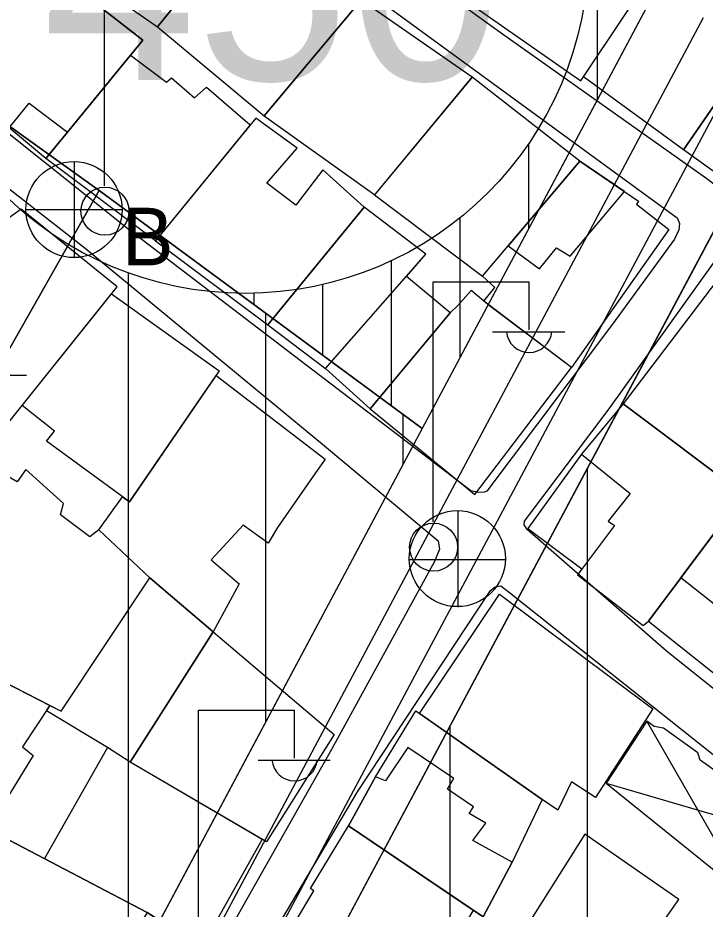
# Model space of a CAD drawing. Extents: x 417997 to 421451, y 4451742 to 4455216.
# Drawn here: x 420443.8 to 420493.9, y 4453138.4 to 4453203.4 of the extents above; entities that cross this region are included whole.
import ezdxf

# ---------------------------------------------------------------- set-up
doc = ezdxf.new("R2010")
doc.units = 0
for name, color, linetype in [('ADA', 7, 'Continuous'), ('ADAKENARI', 7, 'Continuous'), ('B_Mesken', 7, 'Continuous'), ('B_Sundurma', 7, 'Continuous'), ('B_Teras', 7, 'Continuous'), ('KALDIRIM', 7, 'Continuous'), ('PL_AYA_PARK_DINLENME', 7, 'Continuous'), ('PL_KON_MEV_350', 7, 'Continuous'), ('PL_KON_MEV_450', 7, 'Continuous'), ('S_Elektrik_Diregi', 7, 'Continuous'), ('S_Rogar_Kapagi', 7, 'Continuous'), ('S_Rogar_Kapagi_Buski', 7, 'Continuous'), ('SM_DAIRE', 7, 'Continuous'), ('SM_TAKS', 7, 'Continuous'), ('TR_ORTAYOGUNKONUT', 7, 'Continuous'), ('TR_YUKSEKYOGUNKONUT', 7, 'Continuous'), ('Yol_Sose', 7, 'Continuous')]:
    doc.layers.add(name, color=color, linetype=linetype)

msp = doc.modelspace()

# ---------------------------------------------------------------- linework, layer by layer
at = {"layer": 'ADA'}
for p, q in [((420426.016, 4453207.777), (420449.713, 4453190.777)), ((420426.016, 4453207.777), (420449.713, 4453190.777)), ((420449.713, 4453190.777), (420434.399, 4453163.753)), ((420449.713, 4453190.777), (420434.399, 4453163.753)), ((420449.713, 4453190.777), (420473.239, 4453173.418)), ((420449.713, 4453190.777), (420473.239, 4453173.418))]:
    msp.add_line(p, q, dxfattribs=at)
at = {"layer": 'ADAKENARI'}
for p, q in [((420492.099, 4453208.812), (420473.239, 4453173.418)), ((420492.099, 4453208.812), (420473.239, 4453173.418)), ((420419.189, 4453046.472), (420502.784, 4453203.345)), ((420419.189, 4453046.472), (420502.784, 4453203.345)), ((420473.239, 4453173.418), (420408.599, 4453052.115)), ((420473.239, 4453173.418), (420408.599, 4453052.115))]:
    msp.add_line(p, q, dxfattribs=at)
at = {"layer": 'B_Mesken'}
for points in [[(420460.597, 4453210.896), (420452.547, 4453216.482), (420445.838, 4453208.366), (420453.963, 4453202.7)], [(420477.179, 4453204.088), (420484.803, 4453198.763), (420491.268, 4453208.462), (420483.982, 4453213.568), (420479.657, 4453207.575)], [(420468.802, 4453204.656), (420465.293, 4453206.925), (420465.58, 4453207.404), (420460.597, 4453210.896), (420453.963, 4453202.7), (420461.745, 4453196.208)], [(420491.268, 4453208.462), (420498.877, 4453203.292), (420492.282, 4453193.735), (420484.989, 4453199.043)], [(420447.415, 4453195.022), (420445.831, 4453193.11), (420443.156, 4453195.339), (420438.017, 4453199.182), (420445.147, 4453207.782), (420452.894, 4453201.714)], [(420476.898, 4453199.019), (420468.802, 4453204.656), (420461.745, 4453196.208), (420469.793, 4453190.46)], [(420499.336, 4453203.957), (420506.211, 4453198.774), (420499.425, 4453188.594), (420492.282, 4453193.735)], [(420452.006, 4453200.629), (420454.629, 4453198.655), (420454.975, 4453198.988), (420456.648, 4453197.51), (420457.534, 4453198.295), (420460.722, 4453195.55), (420453.816, 4453187.103), (420445.831, 4453193.11), (420447.415, 4453195.022)], [(420469.782, 4453190.446), (420477.642, 4453184.531), (420484.722, 4453192.904), (420476.898, 4453199.019)], [(420469.011, 4453189.548), (420466.017, 4453192.28), (420464.032, 4453189.697), (420461.929, 4453191.297), (420464.134, 4453193.862), (420461.125, 4453196.043), (420453.816, 4453187.103), (420462.002, 4453180.977)], [(420491.21, 4453187.933), (420484.135, 4453177.868), (420477.75, 4453182.698), (420478.533, 4453183.691), (420477.642, 4453184.531), (420484.722, 4453192.904), (420489.009, 4453189.998), (420488.861, 4453189.772)], [(420436.032, 4453179.847), (420440.553, 4453176.188), (420439.602, 4453175.05), (420442.134, 4453172.652), (420451.019, 4453183.745), (420444.044, 4453189.396), (420443.182, 4453188.793)], [(420466.209, 4453177.785), (420469.456, 4453174.853), (420475.277, 4453181.853), (420472.101, 4453184.505), (420473.523, 4453186.126), (420469.011, 4453189.548), (420462.002, 4453180.977)], [(420487.896, 4453175.221), (420496.659, 4453168.631), (420504.048, 4453178.364), (420495.16, 4453184.752)], [(420469.456, 4453174.853), (420477.077, 4453168.594), (420484.135, 4453177.868), (420478.154, 4453182.355), (420476.821, 4453183.486), (420475.845, 4453182.374), (420475.277, 4453181.853)], [(420450.611, 4453183.235), (420458.468, 4453177.609), (420451.926, 4453168.073), (420445.877, 4453172.483), (420446.452, 4453173.229), (420444.098, 4453175.104)], [(420466.184, 4453171.174), (420465.309, 4453169.946), (420462.702, 4453166.196), (420462.031, 4453165.05), (420460.196, 4453166.36), (420457.863, 4453163.848), (420459.92, 4453162.088), (420458.015, 4453158.589), (420453.407, 4453162.537), (420449.685, 4453166.028), (420451.419, 4453168.442), (420451.926, 4453168.073), (420458.249, 4453177.291)], [(420480.941, 4453166.126), (420484.891, 4453163.176), (420484.562, 4453162.738), (420489.341, 4453159.044), (420489.731, 4453159.379), (420496.659, 4453168.631), (420487.896, 4453175.221), (420484.848, 4453171.536)], [(420434.778, 4453159.051), (420446.938, 4453152.81), (420453.407, 4453162.537), (420449.685, 4453166.028), (420449.028, 4453165.527), (420446.895, 4453167.11), (420447.124, 4453167.959), (420444.36, 4453170.416), (420443.747, 4453169.521), (420441.238, 4453170.962), (420438.137, 4453165.111), (420438.003, 4453164.839)], [(420489.731, 4453159.379), (420496.623, 4453153.879), (420503.938, 4453163.078), (420496.659, 4453168.631)], [(420450.323, 4453150.155), (420445.867, 4453152.835), (420446.127, 4453153.227), (420446.938, 4453152.81), (420453.407, 4453162.537), (420458.015, 4453158.589), (420451.98, 4453149.09)], [(420473.056, 4453152.644), (420478.873, 4453161.35), (420490.063, 4453152.986), (420485.879, 4453146.515), (420484.134, 4453147.654), (420483.133, 4453145.585), (420481.983, 4453146.362)], [(420446.127, 4453153.227), (420444.137, 4453150.217), (420444.91, 4453149.586), (420442.787, 4453146.12), (420441.41, 4453146.855), (420430.621, 4453152.423), (420433.984, 4453159.383), (420434.778, 4453159.051)], [(420451.98, 4453149.09), (420458.015, 4453158.589), (420466.835, 4453151.115), (420461.911, 4453143.278)], [(420469.856, 4453148.012), (420472.778, 4453152.84), (420481.983, 4453146.362), (420479.799, 4453141.803), (420477.701, 4453137.807), (420467.88, 4453144.454)], [(420450.323, 4453150.155), (420445.742, 4453142.059), (420453.217, 4453138.138), (420457.196, 4453135.613), (420461.595, 4453143.463), (420451.98, 4453149.09)], [(420476.973, 4453138.3), (420475.678, 4453136.101), (420476.489, 4453135.575), (420472.804, 4453129.262), (420462.692, 4453135.237), (420465.355, 4453139.708), (420465.114, 4453139.871), (420467.88, 4453144.454)], [(420485.088, 4453143.851), (420480.074, 4453135.875), (420486.657, 4453131.523), (420491.939, 4453139.08)], [(420449.262, 4453129.97), (420452.93, 4453127.892), (420457.542, 4453135.393), (420453.217, 4453138.138), (420443.215, 4453143.385), (420439.02, 4453136.039), (420449.262, 4453129.97)]]:
    msp.add_lwpolyline(points, close=True, dxfattribs=at)
at = {"layer": 'B_Sundurma'}
for p, q in [((420497.012, 4453139.191), (420489.625, 4453152.082)), ((420486.664, 4453147.55), (420500.254, 4453143.586))]:
    msp.add_line(p, q, dxfattribs=at)
msp.add_lwpolyline([(420486.664, 4453147.55), (420497.012, 4453139.191), (420500.254, 4453143.586), (420495.585, 4453147.748), (420493.497, 4453149.233), (420493.331, 4453149.777), (420490.827, 4453151.58), (420490.153, 4453151.679), (420489.625, 4453152.082)], close=True, dxfattribs=at)
at = {"layer": 'B_Teras'}
for points in [[(420447.415, 4453195.022), (420452.894, 4453201.714), (420445.147, 4453207.782), (420438.017, 4453199.182), (420443.156, 4453195.339), (420444.626, 4453197.129)], [(420479.503, 4453186.732), (420481.796, 4453185.047), (420483.028, 4453186.595), (420484.029, 4453185.988), (420487.984, 4453190.693), (420484.722, 4453192.904)], [(420462.002, 4453180.977), (420466.209, 4453177.785), (420473.523, 4453186.126), (420469.011, 4453189.548)], [(420484.562, 4453162.738), (420489.341, 4453159.044), (420489.731, 4453159.379), (420496.659, 4453168.631), (420487.896, 4453175.221), (420484.848, 4453171.536), (420488.41, 4453168.678), (420486.801, 4453166.657), (420487.268, 4453166.339)], [(420500.325, 4453165.835), (420499.941, 4453165.287), (420502.342, 4453163.36), (420501.241, 4453161.834), (420498.876, 4453163.585), (420497.894, 4453162.219), (420496.542, 4453163.092), (420494.644, 4453160.5), (420492.087, 4453162.525), (420496.659, 4453168.631)], [(420469.856, 4453148.012), (420467.88, 4453144.454), (420477.701, 4453137.807), (420479.799, 4453141.803), (420476.928, 4453143.389), (420477.89, 4453144.652), (420476.671, 4453145.347), (420476.983, 4453145.829), (420475.104, 4453147.133), (420475.551, 4453147.891), (420472.191, 4453150.158), (420470.566, 4453147.731)], [(420439.02, 4453136.039), (420443.215, 4453143.385), (420453.217, 4453138.138), (420451.292, 4453135.024), (420451.911, 4453134.545), (420449.262, 4453129.97)]]:
    msp.add_lwpolyline(points, close=True, dxfattribs=at)
at = {"layer": 'KALDIRIM'}
for p, q in [((420499.263, 4453205.243), (420453.473, 4453119.315)), ((420499.263, 4453205.243), (420453.473, 4453119.315)), ((420493.729, 4453203.364), (420449.732, 4453120.799)), ((420493.729, 4453203.364), (420449.732, 4453120.799))]:
    msp.add_line(p, q, dxfattribs=at)
at = {"layer": 'PL_AYA_PARK_DINLENME'}
msp.add_lwpolyline([(420449.713, 4453190.777), (420434.399, 4453163.753), (420403.815, 4453180.435), (420426.016, 4453207.777)], close=True, dxfattribs=at)
msp.add_lwpolyline([(420449.713, 4453190.777), (420434.399, 4453163.753), (420403.815, 4453180.435), (420426.016, 4453207.777)], close=True, dxfattribs=at)
at = {"layer": 'PL_KON_MEV_350'}
msp.add_lwpolyline([(420419.189, 4453046.472), (420502.784, 4453203.345), (420516.389, 4453207.616), (420591.971, 4453168.947), (420594.449, 4453167.443), (420596.684, 4453165.597), (420598.628, 4453163.447), (420600.241, 4453161.039), (420601.489, 4453158.423), (420602.346, 4453155.653), (420602.794, 4453152.789), (420602.822, 4453149.891), (420602.432, 4453147.019), (420593.615, 4453105.17), (420577.398, 4453109.803), (420569.039, 4453084.88)], dxfattribs=at)
msp.add_lwpolyline([(420345.713, 4452985.559), (420346.185, 4453017.188), (420363.18, 4453066.755), (420380.647, 4453058.73), (420434.399, 4453163.753), (420449.713, 4453190.777), (420473.239, 4453173.418), (420408.599, 4453052.115), (420405.936, 4453046.78), (420403.56, 4453041.311), (420401.479, 4453035.722), (420399.699, 4453030.032), (420398.223, 4453024.254), (420397.058, 4453018.406), (420396.205, 4453012.505), (420395.668, 4453006.566), (420393.311, 4452969.582), (420382.694, 4452960.215), (420311.223, 4452964.599), (420301.856, 4452975.193), (420302.652, 4452988.122)], close=True, dxfattribs=at)
at = {"layer": 'PL_KON_MEV_450'}
msp.add_lwpolyline([(420449.713, 4453190.777), (420426.016, 4453207.777), (420446.144, 4453232.566), (420461.35, 4453235.775), (420487.899, 4453222.192), (420492.099, 4453208.812), (420473.239, 4453173.418)], close=True, dxfattribs=at)
msp.add_lwpolyline([(420449.713, 4453190.777), (420426.016, 4453207.777), (420446.144, 4453232.566), (420461.35, 4453235.775), (420487.899, 4453222.192), (420492.099, 4453208.812), (420473.239, 4453173.418)], close=True, dxfattribs=at)
at = {"layer": 'S_Elektrik_Diregi'}
for p, q in [((420450.1, 4453191.095), (420450.1, 4453208.595)), ((420474.04, 4453166.601), (420474.04, 4453184.101)), ((420474.04, 4453184.101), (420481.04, 4453184.101)), ((420481.04, 4453180.601), (420481.04, 4453184.101)), ((420478.38, 4453180.461), (420483.63, 4453180.461)), ((420439.168, 4453177.308), (420444.418, 4453177.308)), ((420456.952, 4453135.374), (420456.952, 4453152.874)), ((420456.952, 4453152.874), (420463.952, 4453152.874)), ((420463.952, 4453149.374), (420463.952, 4453152.874)), ((420461.292, 4453149.234), (420466.542, 4453149.234))]:
    msp.add_line(p, q, dxfattribs=at)
for centre in [(420450.136, 4453189.259), (420474.076, 4453164.765)]:
    msp.add_circle(centre, 1.75, dxfattribs=at)
for centre in [(420481.041, 4453180.614), (420463.953, 4453149.387)]:
    msp.add_arc(centre, 1.658, 184.83843, 355.14641, dxfattribs=at)
at = {"layer": 'S_Rogar_Kapagi'}
for p, q in [((420475.864, 4453160.399), (420475.864, 4453167.399)), ((420472.294, 4453163.864), (420479.294, 4453163.864))]:
    msp.add_line(p, q, dxfattribs=at)
msp.add_circle((420475.811, 4453163.927), 3.5, dxfattribs=at)
at = {"layer": 'S_Rogar_Kapagi_Buski'}
for p, q in [((420447.882, 4453192.873), (420447.882, 4453185.873)), ((420444.382, 4453189.373), (420451.382, 4453189.373))]:
    msp.add_line(p, q, dxfattribs=at)
msp.add_circle((420447.882, 4453189.373), 3.5, dxfattribs=at)
at = {"layer": 'SM_DAIRE'}
msp.add_circle((420460.352, 4453208.264), 25, dxfattribs=at)
msp.add_circle((420460.352, 4453208.264), 25, dxfattribs=at)
at = {"layer": 'TR_ORTAYOGUNKONUT'}
for p, q in [((420451.856, 4453133.292), (420451.856, 4453184.751)), ((420451.856, 4453133.292), (420451.856, 4453184.751)), ((420461.856, 4453152.058), (420461.856, 4453181.817)), ((420461.856, 4453152.058), (420461.856, 4453181.817)), ((420471.856, 4453170.824), (420471.856, 4453174.439)), ((420471.856, 4453170.824), (420471.856, 4453174.439)), ((420485.289, 4453058.921), (420485.289, 4453170.514)), ((420485.289, 4453058.921), (420485.289, 4453170.514)), ((420475.289, 4453062.856), (420475.289, 4453151.748)), ((420475.289, 4453062.856), (420475.289, 4453151.748))]:
    msp.add_line(p, q, dxfattribs=at)
at = {"layer": 'TR_YUKSEKYOGUNKONUT'}
for p, q in [((420486.016, 4453197.396), (420486.016, 4453223.155)), ((420486.016, 4453197.396), (420486.016, 4453223.155)), ((420481.016, 4453188.013), (420481.016, 4453194.192)), ((420481.016, 4453188.013), (420481.016, 4453194.192)), ((420476.016, 4453178.63), (420476.016, 4453188.779)), ((420476.016, 4453178.63), (420476.016, 4453188.779)), ((420471.016, 4453175.059), (420471.016, 4453185.652)), ((420471.016, 4453175.059), (420471.016, 4453185.652)), ((420461.016, 4453182.437), (420461.016, 4453183.272)), ((420461.016, 4453182.437), (420461.016, 4453183.272)), ((420466.016, 4453178.748), (420466.016, 4453183.914)), ((420466.016, 4453178.748), (420466.016, 4453183.914))]:
    msp.add_line(p, q, dxfattribs=at)
at = {"layer": 'Yol_Sose'}
for points in [[(420451.929, 4453187.885), (420423.96, 4453210.234), (420423.989, 4453210.537), (420424.325, 4453211.177), (420438.231, 4453225.887), (420438.231, 4453225.887), (420439.045, 4453225.95), (420439.846, 4453225.641), (420452.693, 4453217.076), (420468.068, 4453206.16), (420491.823, 4453188.776), (420491.984, 4453188.363), (420491.934, 4453187.892), (420491.629, 4453187.21), (420487.111, 4453181.017)], [(420618.575, 4453201.625), (420606.089, 4453203.882), (420605.093, 4453203.936), (420603.778, 4453203.803), (420602.311, 4453203.468), (420600.643, 4453202.885), (420592.213, 4453199.828), (420571.112, 4453191.949), (420543.276, 4453181.203), (420534.248, 4453177.107), (420523.599, 4453171.338), (420522.618, 4453171.148), (420522.05, 4453171.243), (420510.471, 4453178.956), (420493.982, 4453191.626), (420479.091, 4453202.152), (420463.28, 4453213.553)], [(420421.134, 4453207.339), (420432.349, 4453199.33), (420448.706, 4453186.551), (420465.988, 4453172.278), (420474.416, 4453165.216), (420474.521, 4453164.624), (420474.138, 4453163.71), (420466.643, 4453150.008), (420455.761, 4453130.775), (420444.242, 4453110.558), (420435.596, 4453093.812)], [(420487.111, 4453181.017), (420477.951, 4453168.839), (420477.772, 4453168.766), (420477.359, 4453168.745), (420476.791, 4453168.88), (420451.929, 4453187.885)], [(420486.803, 4453174.745), (420494.473, 4453185.467), (420494.808, 4453185.681), (420495.384, 4453185.721), (420518.805, 4453168.757), (420519.174, 4453168.172), (420519.119, 4453167.478), (420504.545, 4453147.971), (420504.116, 4453147.633), (420503.097, 4453147.525), (420491.028, 4453157.21)], [(420491.028, 4453157.21), (420480.909, 4453166.034), (420480.683, 4453166.383), (420480.697, 4453166.652), (420486.803, 4453174.745)], [(420428.256, 4453068.526), (420439.089, 4453093.436), (420446.906, 4453110.403), (420468.532, 4453146.936), (420478.231, 4453161.6), (420478.555, 4453161.875), (420478.97, 4453161.943), (420479.601, 4453161.468), (420500.733, 4453144.641), (420501.078, 4453144.408), (420501.13, 4453143.704), (420491.52, 4453128.388), (420471.911, 4453092.409), (420459.603, 4453063.39), (420451.58, 4453046.307)]]:
    msp.add_lwpolyline(points, dxfattribs=at)

# ---------------------------------------------------------------- texts
at = {"layer": 'S_Rogar_Kapagi_Buski'}
msp.add_text('B', height=4.2, dxfattribs=at).set_placement((420451.382, 4453185.309))
at = {"layer": 'SM_TAKS'}
msp.add_text('450', height=15, dxfattribs=at).set_placement((420445.611, 4453198.82))
msp.add_text('450', height=15, dxfattribs=at).set_placement((420445.611, 4453198.82))

doc.saveas('drawing.dxf')
